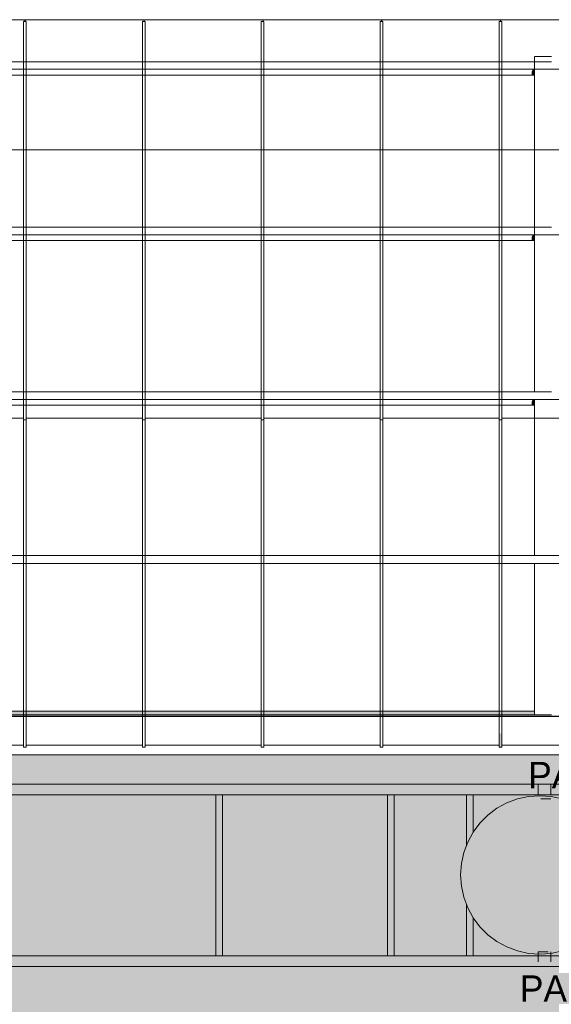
# Model space of a CAD drawing. Header units: millimetres. Extents: x 52659 to 1698020, y -10054 to 104697.
# Tile 311 of 363: x 328751 to 332775, y 18728 to 26185. Entities that reach past the tile are written whole.
import ezdxf

# ---------------------------------------------------------------- set-up
doc = ezdxf.new("R2010")
doc.units = ezdxf.units.MM
doc.header["$MEASUREMENT"] = 0
doc.linetypes.add('Tirets petits', pattern=[125, 75, -50])
for name, color, linetype in [('02-06 Poutre.Construction', 7, 'Continuous'), ('05-02 Cotation 200ème 100ème.Cotations', 7, 'Continuous'), ('06-02 Texte 200ème 100ème.Texte', 7, 'Continuous'), ('08-01 2D Dessin général.2D', 7, 'Continuous'), ('08-01 hachures', 7, 'Continuous'), ('A-ROOF-____-OTLN.Modèle IFC', 7, 'Continuous'), ('M-EQPM-____-OTLN.Modèle IFC', 7, 'Continuous'), ('S-BEAM-____-OTLN.Modèle IFC', 7, 'Continuous')]:
    doc.layers.add(name, color=color, linetype=linetype)
doc.styles.add('STYLE_GENERE_2', font='txt')
doc.styles.add('STYLE_GENERE_3', font='ARIALN.TTF')
doc.dimstyles.new('STYLE_GENERE__5', dxfattribs={"dimtxt": 200, "dimasz": 95, "dimexe": 0.18, "dimexo": 100, "dimgap": 0, "dimtad": 0, "dimtih": 1, "dimtoh": 1, "dimlfac": 0.001, "dimzin": 0, "dimdsep": 46, "dimtxsty": 'STYLE_GENERE_3', "dimblk": 'ARROWHEAD_6', "dimblk1": 'ARROWHEAD_6', "dimblk2": 'ARROWHEAD_6', "dimcen": 0.09, "dimclrd": 7, "dimclre": 7, "dimclrt": 7, "dimazin": 0, "dimtfac": 1, "dimtdec": 4, "dimtmove": 0, "dimatfit": 3, "dimfxl": 1, "dimtolj": 1, "dimtzin": 0, "dimarcsym": 0})

# ---------------------------------------------------------------- blocks, each defined once
blk = doc.blocks.new('*D844', base_point=(261781.6, 40089))
at = {"layer": '05-02 Cotation 200ème 100ème.Cotations', "color": 7, "linetype": 'Continuous', "lineweight": 13, "transparency": 16777216}
for p, q in [((267471.6, 25106.5), (267471.6, 25294)), ((347724.3, 25106.5), (347724.3, 25294)), ((267471.6, 25200.2), (307285.1, 25200.2)), ((307910.8, 25200.2), (347724.3, 25200.2)), ((347724.3, 25200.2), (347799.3, 25200.2))]:
    blk.add_line(p, q, dxfattribs=at)
at = {"layer": '05-02 Cotation 200ème 100ème.Cotations', "color": 7, "linetype": 'Continuous', "lineweight": 25, "transparency": 16777216}
for p, q in [((267521.6, 25250.2), (267421.6, 25150.2)), ((347674.3, 25150.2), (347774.3, 25250.2))]:
    blk.add_line(p, q, dxfattribs=at)
at = {"layer": '05-02 Cotation 200ème 100ème.Cotations', "color": 7, "lineweight": 9, "transparency": 16777216, "insert": (307309.9, 25100.2), "char_height": 200, "attachment_point": 7, "style": 'STYLE_GENERE_3'}
blk.add_mtext('\\A1;80,25', dxfattribs=at)
blk = doc.blocks.new('ARROWHEAD_6')
at = {"color": 0, "linetype": 'Continuous', "lineweight": 0}
for p, q in [((0, 0), (-1, 0)), ((-0.5, -0.5), (0.5, 0.5))]:
    blk.add_line(p, q, dxfattribs=at)

msp = doc.modelspace()

# ---------------------------------------------------------------- hatches: boundary and pattern name
at = {"layer": '02-06 Poutre.Construction', "linetype": 'Continuous', "lineweight": 0, "true_color": 0xbfbfbf}
for points in [[(328776.347, 23168.223), (328779.78, 23168.223), (328779.78, 26171.975), (328789.78, 26171.975), (328789.78, 26184.777), (328776.345, 26184.777), (328776.345, 23168.582)], [(328789.78, 26171.975), (328798.593, 26171.975), (328796.406, 26184.777), (328789.78, 26184.777)], [(329676.347, 23168.223), (329679.78, 23168.223), (329679.78, 26171.975), (329689.78, 26171.975), (329689.78, 26184.777), (329676.345, 26184.777), (329676.345, 23168.582)], [(329689.78, 26171.975), (329698.593, 26171.975), (329696.406, 26184.777), (329689.78, 26184.777)], [(330576.347, 23168.223), (330579.78, 23168.223), (330579.78, 26171.975), (330589.78, 26171.975), (330589.78, 26184.777), (330576.345, 26184.777), (330576.345, 23168.582)], [(330589.78, 26171.975), (330598.593, 26171.975), (330596.406, 26184.777), (330589.78, 26184.777)], [(331476.347, 23168.223), (331479.78, 23168.223), (331479.78, 26171.975), (331489.78, 26171.975), (331489.78, 26184.777), (331476.345, 26184.777), (331476.345, 23168.582)], [(331489.78, 26171.975), (331498.593, 26171.975), (331496.406, 26184.777), (331489.78, 26184.777)], [(332376.347, 23168.223), (332379.78, 23168.223), (332379.78, 26171.975), (332389.78, 26171.975), (332389.78, 26184.777), (332376.345, 26184.777), (332376.345, 23168.582)], [(332389.78, 26171.975), (332398.593, 26171.975), (332396.406, 26184.777), (332389.78, 26184.777)], [(328776.349, 23016.643), (328779.78, 23016.643), (328779.78, 23168.223), (328776.347, 23168.223), (328776.347, 23016.995)], [(329676.349, 23016.643), (329679.78, 23016.643), (329679.78, 23168.223), (329676.347, 23168.223), (329676.347, 23016.995)], [(330576.349, 23016.643), (330579.78, 23016.643), (330579.78, 23168.223), (330576.347, 23168.223), (330576.347, 23016.995)], [(331476.349, 23016.643), (331479.78, 23016.643), (331479.78, 23168.223), (331476.347, 23168.223), (331476.347, 23016.995)], [(332376.349, 23016.643), (332379.78, 23016.643), (332379.78, 23168.223), (332376.347, 23168.223), (332376.347, 23016.995)], [(328776.351, 22863.144), (328779.78, 22863.144), (328779.78, 23016.643), (328776.349, 23016.643), (328776.349, 22863.487)], [(329676.351, 22863.144), (329679.78, 22863.144), (329679.78, 23016.643), (329676.349, 23016.643), (329676.349, 22863.487)], [(330576.351, 22863.144), (330579.78, 22863.144), (330579.78, 23016.643), (330576.349, 23016.643), (330576.349, 22863.487)], [(331476.351, 22863.144), (331479.78, 22863.144), (331479.78, 23016.643), (331476.349, 23016.643), (331476.349, 22863.487)], [(332376.351, 22863.144), (332379.78, 22863.144), (332379.78, 23016.643), (332376.349, 23016.643), (332376.349, 22863.487)], [(328776.351, 22708.37), (328776.353, 22708.037), (328779.78, 22708.037), (328779.78, 22854.271), (328779.78, 22863.144), (328776.351, 22863.144)], [(329676.351, 22708.37), (329676.353, 22708.037), (329679.78, 22708.037), (329679.78, 22854.271), (329679.78, 22863.144), (329676.351, 22863.144)], [(330576.351, 22708.37), (330576.353, 22708.037), (330579.78, 22708.037), (330579.78, 22854.271), (330579.78, 22863.144), (330576.351, 22863.144)], [(331476.351, 22708.37), (331476.353, 22708.037), (331479.78, 22708.037), (331479.78, 22854.271), (331479.78, 22863.144), (331476.351, 22863.144)], [(332376.351, 22708.37), (332376.353, 22708.037), (332379.78, 22708.037), (332379.78, 22854.271), (332379.78, 22863.144), (332376.351, 22863.144)], [(328776.353, 22551.958), (328776.355, 22551.633), (328779.78, 22551.633), (328779.78, 22708.037), (328776.353, 22708.037)], [(329676.353, 22551.958), (329676.355, 22551.633), (329679.78, 22551.633), (329679.78, 22708.037), (329676.353, 22708.037)], [(330576.353, 22551.958), (330576.355, 22551.633), (330579.78, 22551.633), (330579.78, 22708.037), (330576.353, 22708.037)], [(331476.353, 22551.958), (331476.355, 22551.633), (331479.78, 22551.633), (331479.78, 22708.037), (331476.353, 22708.037)], [(332376.353, 22551.958), (332376.355, 22551.633), (332379.78, 22551.633), (332379.78, 22708.037), (332376.353, 22708.037)], [(328776.357, 22394.249), (328779.78, 22394.249), (328779.78, 22551.633), (328776.355, 22551.633), (328776.355, 22394.567)], [(329676.355, 22394.567), (329676.357, 22394.249), (329679.78, 22394.249), (329679.78, 22551.633), (329676.355, 22551.633)], [(330576.357, 22394.249), (330579.78, 22394.249), (330579.78, 22551.633), (330576.355, 22551.633), (330576.355, 22394.567)], [(331476.357, 22394.249), (331479.78, 22394.249), (331479.78, 22551.633), (331476.355, 22551.633), (331476.355, 22394.567)], [(332376.357, 22394.249), (332379.78, 22394.249), (332379.78, 22551.633), (332376.355, 22551.633), (332376.355, 22394.567)], [(328776.357, 22236.514), (328776.359, 22236.203), (328779.78, 22236.203), (328779.78, 22394.249), (328776.357, 22394.249)], [(329676.357, 22236.514), (329676.359, 22236.203), (329679.78, 22236.203), (329679.78, 22394.249), (329676.357, 22394.249)], [(330576.357, 22236.514), (330576.359, 22236.203), (330579.78, 22236.203), (330579.78, 22394.249), (330576.357, 22394.249)], [(331476.357, 22236.514), (331476.359, 22236.203), (331479.78, 22236.203), (331479.78, 22394.249), (331476.357, 22394.249)], [(332376.357, 22236.514), (332376.359, 22236.203), (332379.78, 22236.203), (332379.78, 22394.249), (332376.357, 22394.249)], [(328776.359, 22078.118), (328776.361, 22077.814), (328779.78, 22077.814), (328779.78, 22236.203), (328776.359, 22236.203)], [(329676.359, 22078.118), (329676.361, 22077.814), (329679.78, 22077.814), (329679.78, 22236.203), (329676.359, 22236.203)], [(330576.359, 22078.118), (330576.361, 22077.814), (330579.78, 22077.814), (330579.78, 22236.203), (330576.359, 22236.203)], [(331476.359, 22078.118), (331476.361, 22077.814), (331479.78, 22077.814), (331479.78, 22236.203), (331476.359, 22236.203)], [(332376.359, 22078.118), (332376.361, 22077.814), (332379.78, 22077.814), (332379.78, 22236.203), (332376.359, 22236.203)], [(328776.361, 21919.698), (328776.363, 21919.401), (328779.78, 21919.401), (328779.78, 22077.814), (328776.361, 22077.814)], [(329676.361, 21919.698), (329676.363, 21919.401), (329679.78, 21919.401), (329679.78, 22077.814), (329676.361, 22077.814)], [(330576.361, 21919.698), (330576.363, 21919.401), (330579.78, 21919.401), (330579.78, 22077.814), (330576.361, 22077.814)], [(331476.361, 21919.698), (331476.363, 21919.401), (331479.78, 21919.401), (331479.78, 22077.814), (331476.361, 22077.814)], [(332376.361, 21919.698), (332376.363, 21919.401), (332379.78, 21919.401), (332379.78, 22077.814), (332376.361, 22077.814)], [(328776.363, 21761.575), (328776.364, 21761.285), (328779.78, 21761.285), (328779.78, 21919.401), (328776.363, 21919.401)], [(329676.363, 21761.575), (329676.364, 21761.285), (329679.78, 21761.285), (329679.78, 21919.401), (329676.363, 21919.401)], [(330576.363, 21761.575), (330576.364, 21761.285), (330579.78, 21761.285), (330579.78, 21919.401), (330576.363, 21919.401)], [(331476.363, 21761.575), (331476.364, 21761.285), (331479.78, 21761.285), (331479.78, 21919.401), (331476.363, 21919.401)], [(332376.363, 21761.575), (332376.364, 21761.285), (332379.78, 21761.285), (332379.78, 21919.401), (332376.363, 21919.401)], [(328776.366, 21603.784), (328779.78, 21603.784), (328779.78, 21761.285), (328776.364, 21761.285), (328776.364, 21604.068)], [(329676.364, 21604.068), (329676.366, 21603.784), (329679.78, 21603.784), (329679.78, 21761.285), (329676.364, 21761.285)], [(330576.366, 21603.784), (330579.78, 21603.784), (330579.78, 21761.285), (330576.364, 21761.285), (330576.364, 21604.068)], [(331476.366, 21603.784), (331479.78, 21603.784), (331479.78, 21761.285), (331476.364, 21761.285), (331476.364, 21604.068)], [(332376.366, 21603.784), (332379.78, 21603.784), (332379.78, 21761.285), (332376.364, 21761.285), (332376.364, 21604.068)], [(328776.366, 21447.494), (328776.367, 21447.216), (328779.78, 21447.216), (328779.78, 21603.784), (328776.366, 21603.784)], [(329676.366, 21447.494), (329676.367, 21447.216), (329679.78, 21447.216), (329679.78, 21603.784), (329676.366, 21603.784)], [(330576.366, 21447.494), (330576.367, 21447.216), (330579.78, 21447.216), (330579.78, 21603.784), (330576.366, 21603.784)], [(331476.366, 21447.494), (331476.367, 21447.216), (331479.78, 21447.216), (331479.78, 21603.784), (331476.366, 21603.784)], [(332376.366, 21447.494), (332376.367, 21447.216), (332379.78, 21447.216), (332379.78, 21603.784), (332376.366, 21603.784)], [(328776.367, 21292.17), (328776.369, 21291.897), (328779.78, 21291.897), (328779.78, 21447.216), (328776.367, 21447.216)], [(329676.367, 21292.17), (329676.369, 21291.897), (329679.78, 21291.897), (329679.78, 21447.216), (329676.367, 21447.216)], [(330576.367, 21292.17), (330576.369, 21291.897), (330579.78, 21291.897), (330579.78, 21447.216), (330576.367, 21447.216)], [(331476.367, 21292.17), (331476.369, 21291.897), (331479.78, 21291.897), (331479.78, 21447.216), (331476.367, 21447.216)], [(332376.367, 21292.17), (332376.369, 21291.897), (332379.78, 21291.897), (332379.78, 21447.216), (332376.367, 21447.216)], [(328776.369, 21138.409), (328776.37, 21138.142), (328779.78, 21138.142), (328779.78, 21291.897), (328776.369, 21291.897)], [(329676.369, 21138.409), (329676.37, 21138.142), (329679.78, 21138.142), (329679.78, 21291.897), (329676.369, 21291.897)], [(330576.369, 21138.409), (330576.37, 21138.142), (330579.78, 21138.142), (330579.78, 21291.897), (330576.369, 21291.897)], [(331476.369, 21138.409), (331476.37, 21138.142), (331479.78, 21138.142), (331479.78, 21291.897), (331476.369, 21291.897)], [(332376.369, 21138.409), (332376.37, 21138.142), (332379.78, 21138.142), (332379.78, 21291.897), (332376.369, 21291.897)], [(328776.37, 20986.522), (328776.372, 20986.26), (328779.78, 20986.26), (328779.78, 21138.142), (328776.37, 21138.142)], [(329676.37, 20986.522), (329676.372, 20986.26), (329679.78, 20986.26), (329679.78, 21138.142), (329676.37, 21138.142)], [(330576.37, 20986.522), (330576.372, 20986.26), (330579.78, 20986.26), (330579.78, 21138.142), (330576.37, 21138.142)], [(331476.37, 20986.522), (331476.372, 20986.26), (331479.78, 20986.26), (331479.78, 21138.142), (331476.37, 21138.142)], [(332376.37, 20986.522), (332376.372, 20986.26), (332379.78, 20986.26), (332379.78, 21138.142), (332376.37, 21138.142)], [(328776.372, 20836.815), (328776.373, 20836.558), (328779.78, 20836.558), (328779.78, 20986.26), (328776.372, 20986.26)], [(329676.372, 20836.815), (329676.373, 20836.558), (329679.78, 20836.558), (329679.78, 20986.26), (329676.372, 20986.26)], [(330576.372, 20836.815), (330576.373, 20836.558), (330579.78, 20836.558), (330579.78, 20986.26), (330576.372, 20986.26)], [(331476.372, 20836.815), (331476.373, 20836.558), (331479.78, 20836.558), (331479.78, 20986.26), (331476.372, 20986.26)], [(332376.372, 20836.815), (332376.373, 20836.558), (332379.78, 20836.558), (332379.78, 20986.26), (332376.372, 20986.26)], [(328776.373, 20836.558), (328776.373, 20689.589), (328779.78, 20689.339), (328779.78, 20836.558)], [(329676.373, 20836.558), (329676.373, 20689.589), (329679.78, 20689.339), (329679.78, 20836.558)], [(330576.373, 20836.558), (330576.373, 20689.589), (330579.78, 20689.339), (330579.78, 20836.558)], [(331476.373, 20836.558), (331476.373, 20689.589), (331479.78, 20689.339), (331479.78, 20836.558)], [(332379.78, 20676.537), (332399.78, 20676.537), (332399.78, 20780.875), (332389.95, 20779.101), (332379.78, 20775.975)]]:
    msp.add_hatch(color=9, dxfattribs=at).paths.add_polyline_path(points)
at = {"layer": '08-01 hachures', "linetype": 'Continuous', "lineweight": 0, "true_color": 0x5d5d5d}
h = msp.add_hatch(dxfattribs=at)
h.set_pattern_fill('CROSS_225_29_0002', color=251, style=0, pattern_type=2)
h.set_pattern_definition([(360, (261781.56, 40089.01), (127, 127), [63.5, -190.5]), (89.99998, (261813.31, 40057.26), (-126.99996, 127.00004), [63.5, -190.5])])
h.paths.add_polyline_path([(326866.616, 20616.075), (348978.582, 20616.075), (350830.367, 12890.319), (352156.985, 12890.319), (352887.968, 9839.711), (343902.019, 9840.185), (342502.019, 9840.185), (342502.019, 9839.711), (326866.616, 9839.711)])
h.paths.add_polyline_path([(341733.995, 13920.149), (341821.847, 14141.387), (342029.79, 14293.162), (342105.358, 14312.505), (342250.368, 14312.505), (342437.85, 14234.926), (342567.166, 14090.553), (342624.34, 13871.954), (342565.559, 13650.518), (342399.299, 13484.258), (342177.863, 13425.477), (341917.877, 13508.982), (341762.366, 13708.54)], flags=0)
h.paths.add_polyline_path([(343902.019, 11724.904), (343902.019, 13109.955), (342502.019, 13109.955), (342502.019, 11724.904)], flags=0)
h.paths.add_polyline_path([(341761.352, 18313.518), (341821.699, 18290.161), (341893.394, 18247.64), (341945.093, 18203.662), (342006.34, 18128.019), (342041.289, 18062.147), (342058.719, 18013.906), (342076.504, 17912.64), (342075.074, 17842.369), (342034.87, 17696.661), (342000.898, 17636.835), (341942.39, 17566.797), (341907.161, 17535.9), (341778.349, 17465.17), (341612.326, 17440.463), (341500.226, 17459.598), (341405.476, 17501.103), (341325.378, 17560.881), (341260.166, 17637.599), (341220.289, 17710.969), (341191.532, 17806.588), (341188.561, 17948.003), (341213.211, 18044.576), (341270.011, 18149.58), (341367.767, 18247.336), (341472.439, 18304.011), (341550.184, 18325.699), (341649.252, 18332.653)], flags=0)
at = {"layer": 'A-ROOF-____-OTLN.Modèle IFC', "linetype": 'Continuous', "lineweight": 0, "true_color": 0xbfbfbf}
msp.add_hatch(color=9, dxfattribs=at).paths.add_polyline_path([(330072.517, 20616.075), (330076.985, 20394.84), (330146.11, 20394.84), (330141.642, 20616.075)])
at = {"layer": 'S-BEAM-____-OTLN.Modèle IFC', "linetype": 'Continuous', "lineweight": 0, "true_color": 0xbfbfbf}
for points in [[(332633.859, 25806.202), (332626.717, 25791.859), (332647.241, 25791.859), (332647.241, 25806.202)], [(332645.629, 25806.202), (332647.241, 25806.202), (332647.241, 25809.44)], [(332647.241, 25866.222), (332647.241, 25866.188), (332777.241, 25866.188), (332777.241, 25866.222)], [(332626.717, 25768.221), (332625.096, 25764.965), (332647.241, 25764.965), (332647.241, 25768.221)], [(332626.717, 25791.859), (332626.717, 25768.221), (332647.241, 25768.221), (332647.241, 25791.859)], [(332647.241, 24613.246), (332777.241, 24613.246), (332777.241, 24613.279), (332647.241, 24613.279)], [(332633.859, 24553.259), (332626.717, 24538.916), (332647.241, 24538.916), (332647.241, 24553.259)], [(332626.717, 24538.916), (332626.717, 24515.278), (332647.241, 24515.278), (332647.241, 24538.916)], [(332645.629, 24553.259), (332647.241, 24553.259), (332647.241, 24556.497)], [(332627.786, 23268.833), (332626.229, 23265.693), (332647.241, 23265.693), (332647.241, 23268.833)], [(332634.071, 23305.473), (332627.673, 23292.568), (332647.241, 23292.568), (332647.241, 23305.473)], [(332627.673, 23292.568), (332627.786, 23268.833), (332647.241, 23268.833), (332647.241, 23292.568)], [(332645.953, 23305.473), (332647.241, 23305.473), (332647.241, 23308.07)], [(332647.241, 22127.498), (332777.241, 22127.498), (332777.241, 22128), (332647.241, 22128)], [(267621.556, 20920.959), (267621.556, 20910.758), (348905.915, 20910.758), (348905.915, 20911.152), (267939.741, 20911.152), (267939.741, 20919.339), (267874.741, 20919.339), (267874.741, 20920.959)], [(267621.556, 20907.834), (348905.915, 20907.834), (348905.915, 20910.758), (267621.556, 20910.758)], [(332647.241, 20947.79), (326782.241, 20947.79), (326782.241, 20944.866), (332647.241, 20944.866)], [(326782.241, 20920.959), (332647.241, 20920.959), (332647.241, 20944.866), (326782.241, 20944.866)], [(332647.241, 20920.959), (326782.241, 20920.959), (326782.241, 20919.339), (332647.241, 20919.339)]]:
    msp.add_hatch(color=9, dxfattribs=at).paths.add_polyline_path(points)

# ---------------------------------------------------------------- linework, layer by layer
at = {"color": 7, "linetype": 'Tirets petits', "lineweight": 9}
for p, q in [((332676.145, 20394.84), (332772.394, 20394.84)), ((332676.145, 20394.84), (332676.145, 20284.109)), ((332772.394, 20394.84), (332772.394, 20284.109)), ((332772.394, 20284.109), (332676.145, 20284.109)), ((332676.145, 19125.572), (332772.394, 19125.572)), ((332676.145, 19125.572), (332676.145, 19014.84)), ((332772.394, 19125.572), (332772.394, 19014.84)), ((332772.394, 19014.84), (332676.145, 19014.84))]:
    msp.add_line(p, q, dxfattribs=at)
at = {"layer": '02-06 Poutre.Construction', "color": 7, "linetype": 'Continuous', "lineweight": 9}
for p, q in [((327889.78, 26184.777), (328789.78, 26184.777)), ((328789.78, 26184.777), (329689.78, 26184.777)), ((328789.78, 26184.777), (328789.78, 26171.975)), ((329689.78, 26184.777), (330589.78, 26184.777)), ((330589.78, 26184.777), (331489.78, 26184.777)), ((331489.78, 26184.777), (332389.78, 26184.777)), ((331489.78, 26184.777), (331489.78, 26171.975)), ((332389.78, 26184.777), (333289.78, 26184.777)), ((332389.78, 26184.777), (332389.78, 26171.975)), ((328779.78, 26171.975), (328799.78, 26171.975)), ((328779.78, 26171.975), (328779.78, 23155.422)), ((328799.78, 26171.975), (328799.78, 23155.422)), ((329679.78, 26171.975), (329699.78, 26171.975)), ((329679.78, 26171.975), (329679.78, 23155.422)), ((329699.78, 26171.975), (329699.78, 23155.422)), ((330579.78, 26171.975), (330599.78, 26171.975)), ((330579.78, 26171.975), (330579.78, 23155.422)), ((330599.78, 26171.975), (330599.78, 23155.422)), ((331479.78, 26171.975), (331499.78, 26171.975)), ((331479.78, 26171.975), (331479.78, 23155.422)), ((331499.78, 26171.975), (331499.78, 23155.422)), ((332379.78, 26171.975), (332399.78, 26171.975)), ((332379.78, 26171.975), (332379.78, 23155.422)), ((332399.78, 26171.975), (332399.78, 23155.422)), ((327899.78, 23168.223), (328779.78, 23168.223)), ((328779.78, 23155.422), (328799.78, 23155.422)), ((328779.78, 23155.422), (328779.78, 23003.842)), ((328799.78, 23168.223), (329679.78, 23168.223)), ((328799.78, 23155.422), (328799.78, 23003.842)), ((329679.78, 23155.422), (329699.78, 23155.422)), ((329679.78, 23155.422), (329679.78, 23003.842)), ((329699.78, 23168.223), (330579.78, 23168.223)), ((329699.78, 23155.422), (329699.78, 23003.842)), ((330579.78, 23155.422), (330599.78, 23155.422)), ((330579.78, 23155.422), (330579.78, 23003.842)), ((330599.78, 23168.223), (331479.78, 23168.223)), ((330599.78, 23155.422), (330599.78, 23003.842)), ((331479.78, 23155.422), (331499.78, 23155.422)), ((331479.78, 23155.422), (331479.78, 23003.842)), ((331499.78, 23168.223), (332379.78, 23168.223)), ((331499.78, 23155.422), (331499.78, 23003.842)), ((332379.78, 23155.422), (332399.78, 23155.422)), ((332379.78, 23155.422), (332379.78, 23003.842)), ((332399.78, 23168.223), (333279.78, 23168.223)), ((332399.78, 23155.422), (332399.78, 23003.842)), ((328779.78, 23003.842), (328779.78, 22850.343)), ((328799.78, 23003.842), (328799.78, 22850.343)), ((329679.78, 23003.842), (329679.78, 22850.343)), ((329699.78, 23003.842), (329699.78, 22850.343)), ((330579.78, 23003.842), (330579.78, 22850.343)), ((330599.78, 23003.842), (330599.78, 22850.343)), ((331479.78, 23003.842), (331479.78, 22850.343)), ((331499.78, 23003.842), (331499.78, 22850.343)), ((332379.78, 23003.842), (332379.78, 22850.343)), ((332399.78, 23003.842), (332399.78, 22850.343)), ((328779.78, 22850.343), (328779.78, 22695.235)), ((328799.78, 22850.343), (328799.78, 22695.235)), ((329679.78, 22850.343), (329679.78, 22695.235)), ((329699.78, 22850.343), (329699.78, 22695.235)), ((330579.78, 22850.343), (330579.78, 22695.235)), ((330599.78, 22850.343), (330599.78, 22695.235)), ((331479.78, 22850.343), (331479.78, 22695.235)), ((331499.78, 22850.343), (331499.78, 22695.235)), ((332379.78, 22850.343), (332379.78, 22695.235)), ((332399.78, 22850.343), (332399.78, 22695.235)), ((328779.78, 22695.235), (328779.78, 22538.832)), ((328799.78, 22695.235), (328799.78, 22538.832)), ((329679.78, 22695.235), (329679.78, 22538.832)), ((329699.78, 22695.235), (329699.78, 22538.832)), ((330579.78, 22695.235), (330579.78, 22538.832)), ((330599.78, 22695.235), (330599.78, 22538.832)), ((331479.78, 22695.235), (331479.78, 22538.832)), ((331499.78, 22695.235), (331499.78, 22538.832)), ((332379.78, 22695.235), (332379.78, 22538.832)), ((332399.78, 22695.235), (332399.78, 22538.832)), ((328779.78, 22538.832), (328779.78, 22381.448)), ((328799.78, 22538.832), (328799.78, 22381.448)), ((329679.78, 22538.832), (329679.78, 22381.448)), ((329699.78, 22538.832), (329699.78, 22381.448)), ((330579.78, 22538.832), (330579.78, 22381.448)), ((330599.78, 22538.832), (330599.78, 22381.448)), ((331479.78, 22538.832), (331479.78, 22381.448)), ((331499.78, 22538.832), (331499.78, 22381.448)), ((332379.78, 22538.832), (332379.78, 22381.448)), ((332399.78, 22538.832), (332399.78, 22381.448)), ((328779.78, 22381.448), (328779.78, 22223.402)), ((328799.78, 22381.448), (328799.78, 22223.402)), ((329679.78, 22381.448), (329679.78, 22223.402)), ((329699.78, 22381.448), (329699.78, 22223.402)), ((330579.78, 22381.448), (330579.78, 22223.402)), ((330599.78, 22381.448), (330599.78, 22223.402)), ((331479.78, 22381.448), (331479.78, 22223.402)), ((331499.78, 22381.448), (331499.78, 22223.402)), ((332379.78, 22381.448), (332379.78, 22223.402)), ((332399.78, 22381.448), (332399.78, 22223.402)), ((328779.78, 22223.402), (328779.78, 22065.013)), ((328799.78, 22223.402), (328799.78, 22065.013)), ((329679.78, 22223.402), (329679.78, 22065.013)), ((329699.78, 22223.402), (329699.78, 22065.013)), ((330579.78, 22223.402), (330579.78, 22065.013)), ((330599.78, 22223.402), (330599.78, 22065.013)), ((331479.78, 22223.402), (331479.78, 22065.013)), ((331499.78, 22223.402), (331499.78, 22065.013)), ((332379.78, 22223.402), (332379.78, 22065.013)), ((332399.78, 22223.402), (332399.78, 22065.013)), ((328779.78, 22065.013), (328779.78, 21906.6)), ((328799.78, 22065.013), (328799.78, 21906.6)), ((329679.78, 22065.013), (329679.78, 21906.6)), ((329699.78, 22065.013), (329699.78, 21906.6)), ((330579.78, 22065.013), (330579.78, 21906.6)), ((330599.78, 22065.013), (330599.78, 21906.6)), ((331479.78, 22065.013), (331479.78, 21906.6)), ((331499.78, 22065.013), (331499.78, 21906.6)), ((332379.78, 22065.013), (332379.78, 21906.6)), ((332399.78, 22065.013), (332399.78, 21906.6)), ((328779.78, 21906.6), (328779.78, 21748.483)), ((328799.78, 21906.6), (328799.78, 21748.483)), ((329679.78, 21906.6), (329679.78, 21748.483)), ((329699.78, 21906.6), (329699.78, 21748.483)), ((330579.78, 21906.6), (330579.78, 21748.483)), ((330599.78, 21906.6), (330599.78, 21748.483)), ((331479.78, 21906.6), (331479.78, 21748.483)), ((331499.78, 21906.6), (331499.78, 21748.483)), ((332379.78, 21906.6), (332379.78, 21748.483)), ((332399.78, 21906.6), (332399.78, 21748.483)), ((328779.78, 21748.483), (328779.78, 21590.982)), ((328799.78, 21748.483), (328799.78, 21590.982)), ((329679.78, 21748.483), (329679.78, 21590.982)), ((329699.78, 21748.483), (329699.78, 21590.982)), ((330579.78, 21748.483), (330579.78, 21590.982)), ((330599.78, 21748.483), (330599.78, 21590.982)), ((331479.78, 21748.483), (331479.78, 21590.982)), ((331499.78, 21748.483), (331499.78, 21590.982)), ((332379.78, 21748.483), (332379.78, 21590.982)), ((332399.78, 21748.483), (332399.78, 21590.982)), ((328779.78, 21590.982), (328779.78, 21434.414)), ((328799.78, 21590.982), (328799.78, 21434.414)), ((329679.78, 21590.982), (329679.78, 21434.414)), ((329699.78, 21590.982), (329699.78, 21434.414)), ((330579.78, 21590.982), (330579.78, 21434.414)), ((330599.78, 21590.982), (330599.78, 21434.414)), ((331479.78, 21590.982), (331479.78, 21434.414)), ((331499.78, 21590.982), (331499.78, 21434.414)), ((332379.78, 21590.982), (332379.78, 21434.414)), ((332399.78, 21590.982), (332399.78, 21434.414)), ((328779.78, 21434.414), (328779.78, 21279.096)), ((328799.78, 21434.414), (328799.78, 21279.096)), ((329679.78, 21434.414), (329679.78, 21279.096)), ((329699.78, 21434.414), (329699.78, 21279.096)), ((330579.78, 21434.414), (330579.78, 21279.096)), ((330599.78, 21434.414), (330599.78, 21279.096)), ((331479.78, 21434.414), (331479.78, 21279.096)), ((331499.78, 21434.414), (331499.78, 21279.096)), ((332379.78, 21434.414), (332379.78, 21279.096)), ((332399.78, 21434.414), (332399.78, 21279.096)), ((328779.78, 21279.096), (328779.78, 21125.341)), ((328799.78, 21279.096), (328799.78, 21125.341)), ((329679.78, 21279.096), (329679.78, 21125.341)), ((329699.78, 21279.096), (329699.78, 21125.341)), ((330579.78, 21279.096), (330579.78, 21125.341)), ((330599.78, 21279.096), (330599.78, 21125.341)), ((331479.78, 21279.096), (331479.78, 21125.341)), ((331499.78, 21279.096), (331499.78, 21125.341)), ((332379.78, 21279.096), (332379.78, 21125.341)), ((332399.78, 21279.096), (332399.78, 21125.341)), ((328779.78, 21125.341), (328779.78, 20973.459)), ((328799.78, 21125.341), (328799.78, 20973.459)), ((329679.78, 21125.341), (329679.78, 20973.459)), ((329699.78, 21125.341), (329699.78, 20973.459)), ((330579.78, 21125.341), (330579.78, 20973.459)), ((330599.78, 21125.341), (330599.78, 20973.459)), ((331479.78, 21125.341), (331479.78, 20973.459)), ((331499.78, 21125.341), (331499.78, 20973.459)), ((332379.78, 21125.341), (332379.78, 20973.459)), ((332399.78, 21125.341), (332399.78, 20973.459)), ((328779.78, 20973.459), (328779.78, 20823.757)), ((328799.78, 20973.459), (328799.78, 20823.757)), ((329679.78, 20973.459), (329679.78, 20823.757)), ((329699.78, 20973.459), (329699.78, 20823.757)), ((330579.78, 20973.459), (330579.78, 20823.757)), ((330599.78, 20973.459), (330599.78, 20823.757)), ((331479.78, 20973.459), (331479.78, 20823.757)), ((331499.78, 20973.459), (331499.78, 20823.757)), ((332379.78, 20973.459), (332379.78, 20823.757)), ((332399.78, 20973.459), (332399.78, 20823.757)), ((328779.78, 20823.757), (328779.78, 20676.537)), ((328799.78, 20823.757), (328799.78, 20676.537)), ((329679.78, 20823.757), (329679.78, 20676.537)), ((329699.78, 20823.757), (329699.78, 20676.537)), ((330579.78, 20823.757), (330579.78, 20676.537)), ((330599.78, 20823.757), (330599.78, 20676.537)), ((331479.78, 20823.757), (331479.78, 20676.537)), ((331499.78, 20823.757), (331499.78, 20676.537)), ((332379.78, 20823.757), (332379.78, 20676.537)), ((332399.78, 20823.757), (332399.78, 20676.537)), ((327899.78, 20689.339), (328779.78, 20689.339)), ((328779.78, 20676.537), (328799.78, 20676.537)), ((328799.78, 20689.339), (329679.78, 20689.339)), ((329679.78, 20676.537), (329699.78, 20676.537)), ((329699.78, 20689.339), (330579.78, 20689.339)), ((330579.78, 20676.537), (330599.78, 20676.537)), ((330599.78, 20689.339), (331479.78, 20689.339)), ((331479.78, 20676.537), (331499.78, 20676.537)), ((331499.78, 20689.339), (332379.78, 20689.339)), ((332379.78, 20676.537), (332399.78, 20676.537)), ((332399.78, 20689.339), (333279.78, 20689.339))]:
    msp.add_line(p, q, dxfattribs=at)
at = {"layer": '08-01 2D Dessin général.2D', "color": 7, "linetype": 'Continuous', "lineweight": 18}
msp.add_line((332724.6, 23308.613), (332725.948, 23308.07), dxfattribs=at)
msp.add_line((332724.6, 23308.613), (332725.948, 23308.07), dxfattribs=at)
at = {"layer": '08-01 hachures', "color": 7, "linetype": 'Continuous', "lineweight": 9, "flags": 128}
msp.add_lwpolyline([(326866.616, 20616.075), (348978.582, 20616.075), (350830.367, 12890.319), (352156.985, 12890.319), (352887.968, 9839.711), (343902.019, 9840.185), (342502.019, 9840.185), (342502.019, 9839.711), (326866.616, 9839.711)], close=True, dxfattribs=at)
at = {"layer": 'A-ROOF-____-OTLN.Modèle IFC', "color": 7, "linetype": 'Continuous', "lineweight": 18}
for p, q in [((329991.969, 20616.075), (327831.817, 20616.075)), ((332152.115, 20616.075), (329991.969, 20616.075)), ((336472.413, 20616.075), (332152.115, 20616.075))]:
    msp.add_line(p, q, dxfattribs=at)
at = {"layer": 'M-EQPM-____-OTLN.Modèle IFC', "color": 7, "linetype": 'Continuous', "lineweight": 18}
for p, q in [((271429.593, 20394.84), (347166.934, 20394.84)), ((330235.495, 20314.84), (326720.495, 20314.84)), ((330235.495, 19094.84), (330235.495, 20314.84)), ((330285.495, 20314.84), (330235.495, 20314.84)), ((330285.495, 20314.84), (330285.495, 19094.84)), ((331535.495, 20314.84), (330285.495, 20314.84)), ((331535.495, 20314.84), (331535.495, 19094.84)), ((331585.495, 20314.84), (331535.495, 20314.84)), ((331585.495, 19094.84), (331585.495, 20314.84)), ((332133.879, 20314.84), (331585.495, 20314.84)), ((332133.879, 19933.731), (332133.879, 20314.84)), ((332183.879, 20314.84), (332133.879, 20314.84)), ((332183.879, 20314.84), (332183.879, 20032.554)), ((333183.879, 20314.84), (332183.879, 20314.84)), ((332519.317, 20283.499), (332439.108, 20253.582)), ((332602.968, 20301.696), (332519.317, 20283.499)), ((332688.357, 20307.803), (332602.968, 20301.696)), ((332773.746, 20301.696), (332688.357, 20307.803)), ((332857.396, 20283.499), (332773.746, 20301.696)), ((332363.972, 20212.555), (332295.44, 20161.253)), ((332439.108, 20253.582), (332363.972, 20212.555)), ((332295.44, 20161.253), (332234.907, 20100.72)), ((332234.907, 20100.72), (332183.605, 20032.188)), ((332183.605, 20032.188), (332142.578, 19957.052)), ((332142.578, 19957.052), (332112.661, 19876.843)), ((332112.661, 19876.843), (332094.464, 19793.192)), ((332094.464, 19793.192), (332088.357, 19707.803)), ((332088.357, 19707.803), (332094.464, 19622.414)), ((332094.464, 19622.414), (332112.661, 19538.764)), ((332112.661, 19538.764), (332142.578, 19458.554)), ((332133.879, 19094.84), (332133.879, 19481.875)), ((332142.578, 19458.554), (332183.605, 19383.419)), ((332183.605, 19383.419), (332234.907, 19314.887)), ((332183.879, 19383.052), (332183.879, 19094.84)), ((332234.907, 19314.887), (332295.44, 19254.353)), ((332295.44, 19254.353), (332363.972, 19203.051)), ((332363.972, 19203.051), (332439.108, 19162.024)), ((326720.495, 19094.84), (330235.495, 19094.84)), ((330235.495, 19094.84), (330285.495, 19094.84)), ((330285.495, 19094.84), (331535.495, 19094.84)), ((331535.495, 19094.84), (331585.495, 19094.84)), ((331585.495, 19094.84), (332133.879, 19094.84)), ((332133.879, 19094.84), (332183.879, 19094.84)), ((332183.879, 19094.84), (333183.879, 19094.84)), ((332439.108, 19162.024), (332519.317, 19132.107)), ((332519.317, 19132.107), (332602.968, 19113.91)), ((332602.968, 19113.91), (332688.357, 19107.803)), ((332688.357, 19107.803), (332773.746, 19113.91)), ((332773.746, 19113.91), (332857.396, 19132.107)), ((271429.593, 19014.84), (347166.934, 19014.84))]:
    msp.add_line(p, q, dxfattribs=at)
at = {"layer": 'S-BEAM-____-OTLN.Modèle IFC', "color": 9, "linetype": 'Continuous', "lineweight": 5}
for p, q in [((332647.241, 25905.905), (332777.241, 25905.905)), ((332647.241, 25905.905), (332647.241, 25866.188)), ((267621.616, 25809.457), (347710.295, 25809.457)), ((332647.241, 25866.188), (332777.241, 25866.188)), ((332647.241, 25866.188), (332647.241, 25809.457)), ((332647.241, 25809.44), (332647.241, 24613.246)), ((326782.241, 25764.965), (332647.241, 25764.965)), ((326782.241, 24613.246), (332647.241, 24613.246)), ((332647.241, 24613.246), (332777.241, 24613.246)), ((332647.241, 24613.246), (332647.241, 24556.515)), ((267621.556, 24556.515), (348017.007, 24556.515)), ((332647.241, 24556.497), (332647.241, 23369.492)), ((326782.241, 24512.022), (332647.241, 24512.022)), ((326782.241, 23365.577), (332647.241, 23365.577)), ((332647.241, 23365.577), (332647.241, 23369.492)), ((332647.241, 23365.577), (332777.241, 23365.577)), ((267621.556, 23308.613), (348324.917, 23308.613)), ((326782.241, 23265.693), (332647.241, 23265.693)), ((332647.241, 22971.085), (332647.241, 23308.07)), ((332647.241, 22561.972), (332647.241, 22971.085)), ((332647.241, 22147.164), (332647.241, 22561.972)), ((332647.241, 22127.498), (332647.241, 22147.164)), ((325204.78, 22127.498), (348599.213, 22127.498)), ((325179.78, 22065.013), (348599.213, 22067.498)), ((332647.241, 21731.74), (332647.241, 22067.498)), ((332647.241, 21320.787), (332647.241, 21731.74)), ((332647.241, 20919.339), (332647.241, 21320.787)), ((267621.556, 20910.758), (348905.915, 20910.758)), ((267621.556, 20907.834), (348905.915, 20907.834)), ((326782.241, 20947.79), (332647.241, 20947.79)), ((326782.241, 20920.959), (332647.241, 20920.959)), ((332777.241, 20919.339), (332647.241, 20919.339))]:
    msp.add_line(p, q, dxfattribs=at)
at = {"layer": 'S-BEAM-____-OTLN.Modèle IFC', "color": 7, "linetype": 'Continuous', "lineweight": 18}
msp.add_line((326782.241, 25866.188), (332647.241, 25866.188), dxfattribs=at)

# ---------------------------------------------------------------- texts
at = {"layer": '06-02 Texte 200ème 100ème.Texte', "color": 7, "linetype": 'Continuous', "lineweight": 9, "char_height": 200, "attachment_point": 5, "style": 'STYLE_GENERE_2'}
for insert in [(332778.877, 20463.714), (332716.254, 18846.805)]:
    msp.add_mtext('\\A1;PA', dxfattribs=dict(at, insert=insert))

# ---------------------------------------------------------------- dimensions: what is measured, and where the dimension line sits
at = {"layer": '05-02 Cotation 200ème 100ème.Cotations', "color": 7, "linetype": 'Continuous', "lineweight": 13}
dim = msp.add_linear_dim(base=(347724.301, 25200.22), p1=(267471.556, 25766.902), p2=(347724.301, 25850.561), dimstyle='STYLE_GENERE__5', dxfattribs=at)
dim.commit()
dim.dimension.update_dxf_attribs({"geometry": '*D844', "text_midpoint": (307645.929, 25200.22), "dimtype": 160})

doc.saveas('drawing.dxf')
